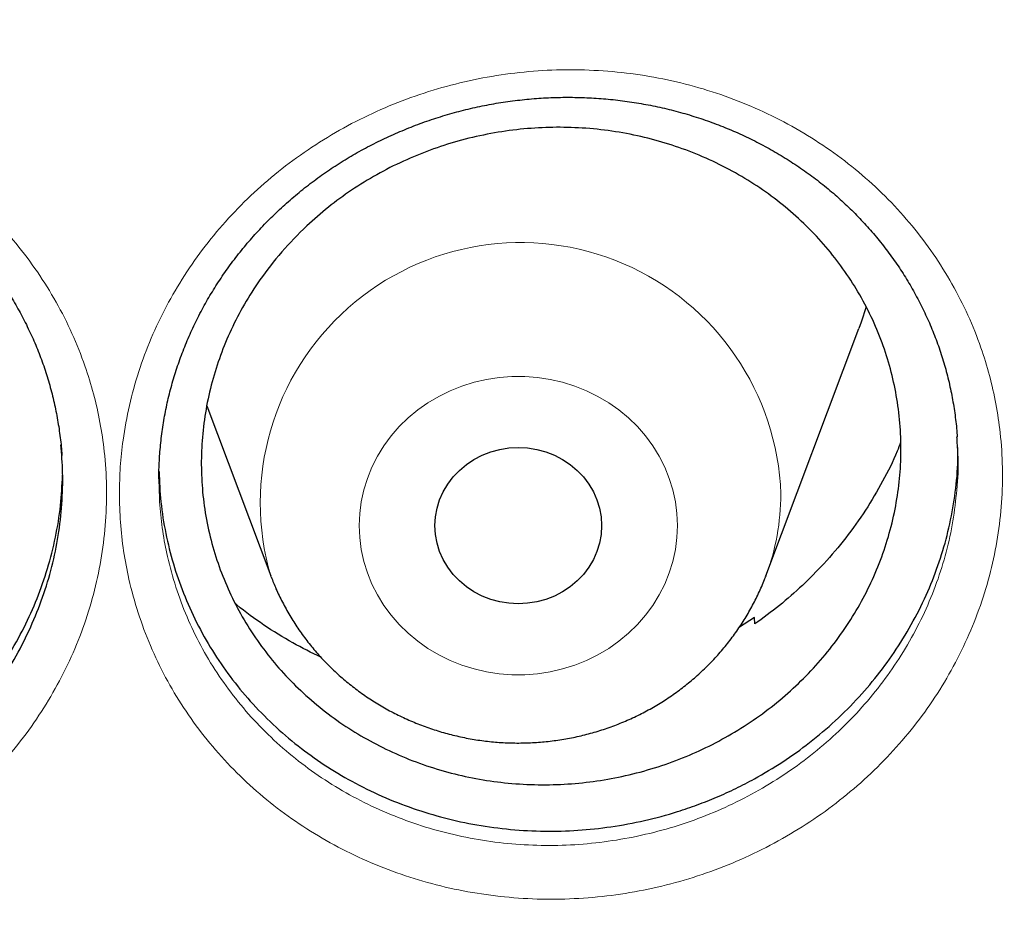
# Model space of a CAD drawing. Header units: millimetres. Extents: x 8 to 949, y 12 to 889.
# Tile 463 of 556: x 643.21 to 647.93, y 846.02 to 850.33. Entities that reach past the tile are written whole.
import ezdxf

# ---------------------------------------------------------------- set-up
doc = ezdxf.new("R2010")
doc.units = ezdxf.units.MM

msp = doc.modelspace()

# ---------------------------------------------------------------- linework, layer by layer
at = {"color": 7, "linetype": 'Continuous', "lineweight": 30}
for p, q in [((646.7889, 847.6611), (647.2359, 848.8493)), ((644.1057, 848.4772), (644.4127, 847.6611)), ((643.4135, 848.1636), (643.413, 848.1898)), ((644.4145, 847.6564), (644.4127, 847.6611)), ((646.7889, 847.6611), (646.7881, 847.6589)), ((646.7347, 847.462), (646.6617, 847.4156)), ((646.7363, 847.4307), (646.7347, 847.462))]:
    msp.add_line(p, q, dxfattribs=at)
at = {"color": 7, "linetype": 'Continuous', "lineweight": 30, "flags": 128}
for points in [[(647.2709, 848.9531), (647.247, 848.8799), (647.2359, 848.8493)], [(646.0008, 847.9026), (645.9983, 847.8606), (645.9908, 847.8191), (645.9784, 847.7786), (645.9612, 847.7398), (645.9395, 847.7029), (645.9135, 847.6686), (645.8837, 847.6372), (645.8502, 847.6092), (645.8136, 847.5848), (645.7744, 847.5645), (645.7329, 847.5484), (645.6898, 847.5367), (645.6456, 847.5297), (645.6008, 847.5273), (645.556, 847.5297), (645.5118, 847.5367), (645.4687, 847.5484), (645.4273, 847.5645), (645.388, 847.5848), (645.3514, 847.6092), (645.318, 847.6372), (645.2881, 847.6686), (645.2621, 847.7029), (645.2404, 847.7398), (645.2233, 847.7786), (645.2108, 847.8191), (645.2033, 847.8606), (645.2008, 847.9026), (645.2033, 847.9446), (645.2108, 847.9861), (645.2233, 848.0265), (645.2404, 848.0654), (645.2621, 848.1022), (645.2881, 848.1366), (645.318, 848.1679), (645.3514, 848.196), (645.388, 848.2203), (645.4273, 848.2407), (645.4687, 848.2568), (645.5118, 848.2685), (645.556, 848.2755), (645.6008, 848.2779), (645.6456, 848.2755), (645.6898, 848.2685), (645.7329, 848.2568), (645.7744, 848.2407), (645.8136, 848.2203), (645.8502, 848.196), (645.8837, 848.1679), (645.9135, 848.1366), (645.9395, 848.1022), (645.9612, 848.0654), (645.9784, 848.0265), (645.9908, 847.9861), (645.9983, 847.9446), (646.0008, 847.9026)]]:
    msp.add_lwpolyline(points, dxfattribs=at)
at = {"color": 252, "linetype": 'Continuous', "lineweight": 0, "flags": 128}
msp.add_lwpolyline([(646.3645, 847.9026), (646.362, 847.8449), (646.3546, 847.7877), (646.3423, 847.7311), (646.3252, 847.6757), (646.3033, 847.6218), (646.277, 847.5696), (646.2462, 847.5197), (646.2113, 847.4722), (646.1724, 847.4275), (646.1298, 847.3859), (646.0838, 847.3476), (646.0346, 847.313), (645.9826, 847.2821), (645.9282, 847.2553), (645.8716, 847.2327), (645.8133, 847.2144), (645.7536, 847.2006), (645.6929, 847.1914), (645.6316, 847.1867), (645.5701, 847.1867), (645.5088, 847.1914), (645.4481, 847.2006), (645.3883, 847.2144), (645.33, 847.2327), (645.2734, 847.2553), (645.219, 847.2821), (645.167, 847.313), (645.1178, 847.3476), (645.0718, 847.3859), (645.0292, 847.4275), (644.9903, 847.4722), (644.9554, 847.5197), (644.9246, 847.5696), (644.8983, 847.6218), (644.8765, 847.6757), (644.8594, 847.7311), (644.8471, 847.7877), (644.8396, 847.8449), (644.8372, 847.9026), (644.8396, 847.9602), (644.8471, 848.0175), (644.8594, 848.074), (644.8765, 848.1295), (644.8983, 848.1834), (644.9246, 848.2355), (644.9554, 848.2855), (644.9903, 848.333), (645.0292, 848.3777), (645.0718, 848.4193), (645.1178, 848.4576), (645.167, 848.4922), (645.219, 848.523), (645.2734, 848.5499), (645.33, 848.5725), (645.3883, 848.5907), (645.4481, 848.6046), (645.5088, 848.6138), (645.5701, 848.6185), (645.6316, 848.6185), (645.6929, 848.6138), (645.7536, 848.6046), (645.8133, 848.5907), (645.8716, 848.5725), (645.9282, 848.5499), (645.9826, 848.523), (646.0346, 848.4922), (646.0838, 848.4576), (646.1298, 848.4193), (646.1724, 848.3777), (646.2113, 848.333), (646.2462, 848.2855), (646.277, 848.2355), (646.3033, 848.1834), (646.3252, 848.1295), (646.3423, 848.074), (646.3546, 848.0175), (646.362, 847.9602), (646.3645, 847.9026)], dxfattribs=at)
at = {"color": 252, "linetype": 'Continuous', "lineweight": 0}
for centre, radius, start, end in [((645.612, 848.0116), 1.2495, 1.9682, 196.2926), ((645.7434, 848.0553), 1.1173, 339.3423, 359.9624)]:
    msp.add_arc(centre, radius, start, end, dxfattribs=at)
for points, knots in [([(628.0008, 880.2977), (627.5042, 880.2918), (626.5111, 880.2799), (625.0242, 880.1843), (623.5431, 880.0318), (622.0707, 879.8172), (620.6184, 879.544), (619.1888, 879.2136), (617.7842, 878.828), (616.3987, 878.3858), (615.0266, 877.8848), (613.6709, 877.3249), (612.3348, 876.706), (611.0291, 876.0325), (609.7561, 875.3058), (608.5258, 874.5319), (607.3398, 873.7134), (606.1995, 872.8528), (605.0998, 871.9468), (604.0365, 870.9914), (603.0124, 869.9874), (602.0305, 868.9358), (601.0988, 867.8448), (600.2192, 866.7164), (599.3982, 865.5597), (598.6363, 864.3776), (597.9338, 863.1732), (597.2873, 861.9413), (596.6947, 860.6768), (596.1581, 859.3816), (595.6798, 858.0575), (595.2641, 856.715), (594.9117, 855.3567), (594.625, 853.9933), (594.4032, 852.6277), (594.2455, 851.2627), (594.1508, 849.8925), (594.119, 848.5115), (594.1515, 847.1222), (594.2498, 845.7272), (594.4133, 844.3376), (594.6418, 842.9562), (594.933, 841.5936), (595.2851, 840.2524), (595.6962, 838.9346), (596.1675, 837.6347), (596.7015, 836.3474), (597.2982, 835.0755), (597.958, 833.822), (598.6759, 832.597), (599.4504, 831.4027), (600.2753, 830.2484), (601.1477, 829.1357), (602.065, 828.0658), (603.0306, 827.0341), (604.049, 826.0365), (605.1191, 825.0757), (606.24, 824.1545), (607.4029, 823.2804), (608.6056, 822.4551), (609.8385, 821.6849), (611.0984, 820.9701), (612.3822, 820.311), (613.6952, 819.7045), (615.043, 819.1484), (616.4236, 818.645), (617.8348, 818.1963), (619.2658, 817.8063), (620.7136, 817.4757), (622.1668, 817.2067), (623.6223, 816.9986), (625.0773, 816.8507), (626.5377, 816.7618), (628.0097, 816.7319), (629.4905, 816.7625), (630.9774, 816.8546), (632.4585, 817.008), (633.9309, 817.2224), (635.3833, 817.4957), (636.8129, 817.826), (638.2174, 818.2117), (639.6029, 818.6539), (640.975, 819.1548), (642.3307, 819.7147), (643.6668, 820.3337), (644.9726, 821.0072), (646.2455, 821.7339), (647.4758, 822.5078), (648.6618, 823.3263), (649.8022, 824.1869), (650.9018, 825.0928), (651.9652, 826.0483), (652.9893, 827.0523), (653.9712, 828.1038), (654.9028, 829.1949), (655.7825, 830.3233), (656.6035, 831.48), (657.3653, 832.662), (658.0678, 833.8665), (658.7143, 835.0983), (659.307, 836.3628), (659.8436, 837.6581), (660.3218, 838.9821), (660.7375, 840.3246), (661.0899, 841.683), (661.3766, 843.0464), (661.5984, 844.412), (661.7561, 845.777), (661.8509, 847.1471), (661.8827, 848.5281), (661.8501, 849.9175), (661.7519, 851.3124), (661.5883, 852.702), (661.3599, 854.0835), (661.0686, 855.446), (660.7165, 856.7873), (660.3054, 858.105), (659.8341, 859.4049), (659.3002, 860.6922), (658.7034, 861.9641), (658.0436, 863.2176), (657.3258, 864.4427), (656.5512, 865.637), (655.7263, 866.7912), (654.8539, 867.904), (653.9367, 868.9738), (652.971, 870.0055), (651.9526, 871.0032), (650.8825, 871.964), (649.7616, 872.8852), (648.5987, 873.7593), (647.396, 874.5845), (646.1631, 875.3548), (644.9032, 876.0696), (643.6194, 876.7287), (642.3064, 877.3352), (640.9586, 877.8912), (639.578, 878.3947), (638.1668, 878.8433), (636.7358, 879.2334), (635.288, 879.564), (633.8348, 879.8329), (632.3793, 880.0412), (630.9243, 880.1883), (629.4639, 880.2805), (628.4885, 880.292), (628.0008, 880.2977)], [0, 0, 0, 0, 0.007, 0.014, 0.021, 0.028, 0.035, 0.041875, 0.04875, 0.055625, 0.0625, 0.0695, 0.0765, 0.0835, 0.0905, 0.0975, 0.104375, 0.11125, 0.118125, 0.125, 0.132, 0.139, 0.146, 0.153, 0.16, 0.166875, 0.17375, 0.180625, 0.1875, 0.1945, 0.2015, 0.2085, 0.2155, 0.2225, 0.229375, 0.23625, 0.243125, 0.25, 0.257, 0.264, 0.271, 0.278, 0.285, 0.291875, 0.29875, 0.305625, 0.3125, 0.3195, 0.3265, 0.3335, 0.3405, 0.3475, 0.354375, 0.36125, 0.368125, 0.375, 0.382, 0.389, 0.396, 0.403, 0.41, 0.416875, 0.42375, 0.430625, 0.4375, 0.4445, 0.4515, 0.4585, 0.4655, 0.4725, 0.479375, 0.48625, 0.493125, 0.5, 0.507, 0.514, 0.521, 0.528, 0.535, 0.541875, 0.54875, 0.555625, 0.5625, 0.5695, 0.5765, 0.5835, 0.5905, 0.5975, 0.604375, 0.61125, 0.618125, 0.625, 0.632, 0.639, 0.646, 0.653, 0.66, 0.666875, 0.67375, 0.680625, 0.6875, 0.6945, 0.7015, 0.7085, 0.7155, 0.7225, 0.729375, 0.73625, 0.743125, 0.75, 0.757, 0.764, 0.771, 0.778, 0.785, 0.791875, 0.79875, 0.805625, 0.8125, 0.8195, 0.8265, 0.8335, 0.8405, 0.8475, 0.854375, 0.86125, 0.868125, 0.875, 0.882, 0.889, 0.896, 0.903, 0.91, 0.916875, 0.92375, 0.930625, 0.9375, 0.9445, 0.9515, 0.9585, 0.9655, 0.9725, 0.979375, 0.98625, 0.993125, 1, 1, 1, 1]), ([(643.6863, 848.0566), (643.6871, 848.0995), (643.6889, 848.1852), (643.7039, 848.3264), (643.7319, 848.4795), (643.7772, 848.6427), (643.8366, 848.8022), (643.9098, 848.9566), (643.9968, 849.1047), (644.0966, 849.2458), (644.2084, 849.379), (644.3313, 849.5031), (644.465, 849.6172), (644.6085, 849.7206), (644.7604, 849.8128), (644.9194, 849.8926), (645.0847, 849.9593), (645.2552, 850.0131), (645.4294, 850.0534), (645.6064, 850.08), (645.7849, 850.0921), (645.9639, 850.0902), (646.1418, 850.0743), (646.3173, 850.0445), (646.4892, 850.0005), (646.6566, 849.9428), (646.8179, 849.872), (646.9717, 849.7888), (647.1168, 849.6935), (647.2525, 849.5869), (647.3781, 849.4699), (647.4925, 849.3433), (647.5947, 849.2077), (647.6843, 849.064), (647.7608, 848.9135), (647.8199, 848.766), (647.8636, 848.6233), (647.8945, 848.4868), (647.9165, 848.3395), (647.9266, 848.1815), (647.9223, 848.0136), (647.9033, 847.8464), (647.8695, 847.681), (647.8206, 847.5186), (647.7574, 847.36), (647.6804, 847.2067), (647.5904, 847.0597), (647.4874, 846.9203), (647.3722, 846.7891), (647.2459, 846.6671), (647.1098, 846.5555), (646.9644, 846.4551), (646.8107, 846.3663), (646.6499, 846.2896), (646.4833, 846.2257), (646.3118, 846.1755), (646.1364, 846.1388), (645.9587, 846.1159), (645.78, 846.107), (645.6015, 846.1125), (645.4241, 846.1322), (645.2494, 846.1657), (645.0788, 846.2128), (644.9135, 846.2737), (644.7544, 846.3477), (644.6026, 846.4339), (644.4595, 846.5318), (644.3263, 846.6411), (644.2033, 846.761), (644.0917, 846.8902), (643.9922, 847.0278), (643.9059, 847.1733), (643.8332, 847.3255), (643.7742, 847.4832), (643.7322, 847.6356), (643.705, 847.781), (643.6891, 847.9183), (643.6872, 848.0106), (643.6863, 848.0566)], [0, 0, 0, 0, 0.0102784, 0.0205569, 0.0339292, 0.0473494, 0.0607697, 0.0741422, 0.087511, 0.1009275, 0.1143443, 0.1277136, 0.1411157, 0.1545658, 0.1680159, 0.181418, 0.1947958, 0.2082211, 0.2216457, 0.2350227, 0.2484357, 0.2618965, 0.2753573, 0.2887704, 0.3022183, 0.3157148, 0.3292115, 0.3426597, 0.3560493, 0.3694866, 0.3829238, 0.3963131, 0.4097127, 0.4231601, 0.4366075, 0.450007, 0.4611992, 0.4724054, 0.4835978, 0.4969691, 0.5103881, 0.5238075, 0.5371793, 0.5505733, 0.5640153, 0.5774583, 0.5908537, 0.6042611, 0.6177168, 0.6311736, 0.6445824, 0.6579645, 0.6713944, 0.6848244, 0.6982066, 0.7116017, 0.7250445, 0.7384877, 0.7518832, 0.7652973, 0.7787594, 0.7922215, 0.8056358, 0.8190448, 0.8325019, 0.845959, 0.8593683, 0.8727766, 0.8862329, 0.8996896, 0.9130984, 0.9265043, 0.9399584, 0.9534134, 0.9668207, 0.9778759, 0.9889447, 1, 1, 1, 1]), ([(639.382, 847.9894), (639.3828, 848.0322), (639.3846, 848.1177), (639.3997, 848.2587), (639.4277, 848.4115), (639.473, 848.5745), (639.5323, 848.7338), (639.6055, 848.8879), (639.6926, 849.036), (639.7928, 849.1771), (639.905, 849.3101), (640.0283, 849.4338), (640.1622, 849.5471), (640.3056, 849.6498), (640.4573, 849.741), (640.6164, 849.8201), (640.782, 849.8861), (640.953, 849.9391), (641.1278, 849.9786), (641.3052, 850.0043), (641.4842, 850.0155), (641.6636, 850.0125), (641.8418, 849.9955), (642.0175, 849.9647), (642.1895, 849.9197), (642.3567, 849.8611), (642.5179, 849.7895), (642.6716, 849.7056), (642.8167, 849.6095), (642.9524, 849.5022), (643.0781, 849.3846), (643.1925, 849.2574), (643.2947, 849.1212), (643.3844, 848.977), (643.4609, 848.8261), (643.52, 848.6782), (643.5638, 848.5351), (643.5947, 848.3981), (643.6167, 848.2504), (643.6268, 848.0922), (643.6224, 847.9244), (643.6032, 847.7573), (643.5694, 847.5922), (643.5204, 847.4301), (643.4572, 847.272), (643.3803, 847.1192), (643.2902, 846.9728), (643.1872, 846.8338), (643.0719, 846.7031), (642.9456, 846.5816), (642.8094, 846.4706), (642.6638, 846.371), (642.51, 846.2829), (642.3492, 846.207), (642.1825, 846.1438), (642.0105, 846.0943), (641.8347, 846.0584), (641.6564, 846.0363), (641.4774, 846.0283), (641.2986, 846.0348), (641.1211, 846.0554), (640.9463, 846.0898), (640.7756, 846.1378), (640.6102, 846.1996), (640.451, 846.2744), (640.2992, 846.3614), (640.1559, 846.4601), (640.0225, 846.5701), (639.8994, 846.6907), (639.7876, 846.8206), (639.6881, 846.9588), (639.6019, 847.1046), (639.5292, 847.2571), (639.4703, 847.4149), (639.4282, 847.5675), (639.401, 847.7131), (639.3849, 847.8508), (639.3829, 847.9432), (639.382, 847.9894)], [0, 0, 0, 0, 0.010256, 0.020513, 0.033879, 0.047293, 0.060707, 0.074073, 0.087479, 0.100933, 0.114387, 0.127794, 0.141174, 0.154601, 0.168029, 0.181409, 0.19481, 0.208259, 0.221708, 0.235109, 0.248537, 0.262013, 0.27549, 0.288919, 0.302344, 0.315817, 0.32929, 0.342715, 0.356097, 0.369528, 0.382958, 0.396341, 0.409736, 0.42318, 0.436624, 0.45002, 0.461234, 0.472462, 0.483676, 0.497041, 0.510453, 0.523866, 0.537231, 0.550607, 0.564032, 0.577457, 0.590834, 0.604243, 0.6177, 0.631158, 0.644567, 0.657942, 0.671364, 0.684785, 0.698159, 0.711579, 0.725047, 0.738515, 0.751935, 0.765341, 0.778796, 0.79225, 0.805656, 0.819062, 0.832515, 0.845969, 0.859375, 0.872787, 0.886248, 0.899709, 0.913121, 0.926509, 0.939945, 0.953381, 0.96677, 0.977842, 0.988928, 1, 1, 1, 1]), ([(643.8758, 848.1256), (643.8767, 848.0839), (643.8784, 848.0005), (643.8928, 847.8763), (643.9173, 847.7448), (643.9554, 847.6069), (644.0087, 847.4643), (644.0746, 847.3266), (644.1527, 847.1951), (644.2428, 847.0707), (644.3438, 846.954), (644.455, 846.8458), (644.5757, 846.7471), (644.7051, 846.6588), (644.8425, 846.5811), (644.9864, 846.5145), (645.136, 846.4597), (645.2904, 846.4174), (645.4485, 846.3874), (645.609, 846.3699), (645.7705, 846.3653), (645.9322, 846.3737), (646.093, 846.3948), (646.2517, 846.4283), (646.4069, 846.4741), (646.5577, 846.5322), (646.7031, 846.6019), (646.8422, 846.6825), (646.9738, 846.7736), (647.097, 846.875), (647.2112, 846.9855), (647.3155, 847.1045), (647.4088, 847.2309), (647.4902, 847.3641), (647.5599, 847.503), (647.6172, 847.6466), (647.6613, 847.7938), (647.6924, 847.9426), (647.702, 848.0426), (647.7067, 848.0922)], [0, 0, 0, 0, 0.0225755, 0.0451786, 0.0677537, 0.0951628, 0.1226696, 0.1501742, 0.1775803, 0.2049759, 0.2324694, 0.2599621, 0.2873568, 0.31476, 0.3422611, 0.3697619, 0.3971648, 0.4245774, 0.452088, 0.4795984, 0.5070108, 0.5343863, 0.5618591, 0.5893312, 0.6167057, 0.644051, 0.6714937, 0.6989362, 0.7262812, 0.75368, 0.7811766, 0.8086707, 0.8360661, 0.8634437, 0.8909185, 0.918391, 0.9457653, 0.9730923, 1, 1, 1, 1])]:
    msp.add_open_spline(points, degree=3, knots=knots, dxfattribs=at)
at = {"color": 7, "linetype": 'Continuous', "lineweight": 30}
for points, knots in [([(593.1495, 851.204), (593.1478, 851.1811), (593.1443, 851.1328), (593.1392, 851.0565), (593.1335, 850.9687), (593.1272, 850.8686), (593.1203, 850.7562), (593.1133, 850.635), (593.1062, 850.5043), (593.0993, 850.3651), (593.0927, 850.2174), (593.0856, 850.0397), (593.0785, 849.8295), (593.0721, 849.5844), (593.0675, 849.3231), (593.065, 849.0455), (593.0651, 848.7519), (593.0683, 848.4421), (593.0751, 848.1161), (593.0845, 847.8191), (593.0953, 847.5548), (593.106, 847.3317), (593.1181, 847.1144), (593.1309, 846.909), (593.1444, 846.7128), (593.1583, 846.5266), (593.1726, 846.3508), (593.1866, 846.1894), (593.2, 846.0424), (593.2128, 845.9099), (593.2244, 845.7936), (593.2349, 845.6929), (593.244, 845.6075), (593.252, 845.5348), (593.2587, 845.4748), (593.2637, 845.4305), (593.2672, 845.3994), (593.27, 845.3756), (593.2731, 845.3491), (593.2771, 845.315), (593.282, 845.2729), (593.2879, 845.2237), (593.2957, 845.1596), (593.3057, 845.0787), (593.3184, 844.9791), (593.333, 844.8674), (593.3502, 844.7386), (593.3706, 844.5923), (593.3937, 844.4316), (593.4186, 844.2654), (593.4444, 844.0986), (593.4711, 843.9323), (593.4986, 843.7666), (593.527, 843.6015), (593.5768, 843.3201), (593.6514, 842.9244), (593.7522, 842.4342), (593.8568, 841.9634), (593.965, 841.5077), (594.0823, 841.0451), (594.1901, 840.6457), (594.2849, 840.3108), (594.3635, 840.042), (594.4453, 839.7713), (594.5183, 839.5375), (594.5794, 839.3465), (594.6257, 839.2043), (594.6673, 839.0784), (594.7041, 838.9687), (594.7357, 838.8753), (594.7621, 838.798), (594.7833, 838.7365), (594.802, 838.6826), (594.822, 838.6252), (594.8468, 838.5544), (594.8776, 838.4674), (594.9143, 838.3647), (594.9572, 838.246), (595.0051, 838.1154), (595.0577, 837.9738), (595.115, 837.822), (595.1783, 837.6568), (595.248, 837.4783), (595.3318, 837.2675), (595.4278, 837.0312), (595.534, 836.7767), (595.6508, 836.5031), (595.7781, 836.2129), (595.9157, 835.9083), (596.0508, 835.6175), (596.1837, 835.3385), (596.314, 835.0715), (596.4414, 834.8165), (596.5646, 834.5753), (596.6831, 834.3478), (596.7968, 834.1337), (596.9052, 833.933), (597.0937, 833.5899), (597.3713, 833.1016), (597.6485, 832.639), (597.829, 832.3468), (597.9062, 832.223), (597.9841, 832.0993), (598.0626, 831.9759), (598.1418, 831.8526), (598.2217, 831.7295), (598.301, 831.6086), (598.3719, 831.5013), (598.432, 831.4113), (598.4797, 831.3402), (598.5201, 831.2803), (598.5532, 831.2315), (598.5788, 831.1938), (598.6003, 831.1623), (598.6221, 831.1303), (598.6487, 831.0914), (598.6843, 831.0397), (598.7297, 830.974), (598.7859, 830.893), (598.8512, 830.7996), (598.9257, 830.6939), (599.0096, 830.5759), (599.098, 830.4527), (599.1901, 830.3257), (599.2852, 830.1958), (599.3878, 830.0572), (599.4979, 829.9101), (599.6157, 829.7545), (599.741, 829.5911), (599.9074, 829.377), (600.1117, 829.119), (600.3514, 828.8234), (600.5977, 828.5265), (600.8504, 828.2292), (601.1087, 827.9324), (601.3612, 827.649), (601.6075, 827.3786), (601.8472, 827.1211), (602.0759, 826.8805), (602.2932, 826.6562), (602.4993, 826.4473), (602.6983, 826.2489), (602.89, 826.0609), (603.0909, 825.867), (603.3016, 825.6671), (603.5263, 825.4577), (603.7524, 825.2509), (603.9838, 825.0429), (604.2207, 824.8341), (604.4631, 824.6243), (604.7041, 824.4198), (604.9434, 824.2205), (605.1805, 824.0264), (605.4225, 823.832), (605.6694, 823.6374), (605.9206, 823.443), (606.1427, 823.2744), (606.3289, 823.1352), (606.4731, 823.0287), (606.6023, 822.9341), (606.7166, 822.8513), (606.8067, 822.7865), (606.8753, 822.7374), (606.9251, 822.702), (606.9661, 822.6728), (606.998, 822.6502), (607.0255, 822.6308), (607.0597, 822.6067), (607.1077, 822.573), (607.1719, 822.528), (607.2496, 822.4739), (607.3408, 822.4108), (607.4457, 822.3388), (607.5643, 822.2579), (607.6969, 822.1685), (607.91, 822.0261), (608.2023, 821.8344), (608.5724, 821.5983), (608.9502, 821.3638), (609.3355, 821.1313), (609.7283, 820.9011), (610.1286, 820.6733), (610.5365, 820.4482), (610.9883, 820.2065), (611.4859, 819.9499), (612.0313, 819.6802), (612.5873, 819.417), (613.1497, 819.1625), (613.752, 818.9024), (614.3916, 818.6404), (615.0681, 818.3792), (615.7421, 818.1345), (616.4128, 817.9058), (617.0798, 817.6927), (617.7304, 817.4985), (618.364, 817.3219), (618.9805, 817.1615), (619.5939, 817.0132), (620.2063, 816.876), (620.8761, 816.7379), (621.6048, 816.6022), (622.3928, 816.4728), (623.1837, 816.3604), (623.9771, 816.2649), (624.7679, 816.187), (625.5556, 816.1263), (626.3398, 816.0825), (627.1248, 816.0554), (627.9151, 816.045), (628.7102, 816.0517), (629.5096, 816.0758), (630.3082, 816.1173), (631.1057, 816.1759), (631.8967, 816.2512), (632.6812, 816.3428), (633.4594, 816.4504), (634.2368, 816.5746), (635.0185, 816.7165), (635.8041, 816.8767), (636.5931, 817.0556), (637.3805, 817.2524), (638.1657, 817.4672), (638.892, 817.6833), (639.5604, 817.8968), (640.1739, 818.1049), (640.7903, 818.3263), (641.4115, 818.5625), (642.0179, 818.8061), (642.6091, 819.0562), (643.1847, 819.3115), (643.7629, 819.5805), (644.3434, 819.8632), (644.9258, 820.16), (645.5097, 820.4713), (645.9836, 820.7353), (646.3463, 820.944), (646.5946, 821.0895), (646.8327, 821.2317), (647.0596, 821.3695), (647.2753, 821.5027), (647.4799, 821.631), (647.6796, 821.7581), (647.8736, 821.8834), (648.0614, 822.0064), (648.2365, 822.1227), (648.3989, 822.2319), (648.5332, 822.3232), (648.6418, 822.3978), (648.7273, 822.4568), (648.8073, 822.5124), (648.8794, 822.5628), (648.9415, 822.6064), (648.9916, 822.6418), (649.0335, 822.6714), (649.0748, 822.7007), (649.1227, 822.7348), (649.1801, 822.7759), (649.2457, 822.823), (649.3181, 822.8753), (649.4126, 822.9438), (649.5317, 823.031), (649.678, 823.1391), (649.8382, 823.2589), (650.0121, 823.3906), (650.1996, 823.5345), (650.4003, 823.6909), (650.6141, 823.86), (650.8404, 824.0422), (651.0792, 824.2377), (651.3299, 824.447), (651.5886, 824.6673), (651.8487, 824.8934), (652.104, 825.1198), (652.3815, 825.371), (652.6789, 825.6466), (652.9937, 825.946), (653.295, 826.24), (653.5906, 826.5357), (653.8799, 826.8323), (654.1624, 827.1293), (654.4308, 827.4184), (654.6855, 827.6991), (654.9269, 827.9712), (655.1701, 828.2512), (655.4202, 828.5458), (655.6823, 828.8623), (655.9472, 829.1904), (656.2259, 829.5448), (656.5178, 829.927), (656.745, 830.234), (656.8984, 830.4456), (656.976, 830.5535), (657.0491, 830.656), (657.1155, 830.75), (657.175, 830.8347), (657.2278, 830.9103), (657.2738, 830.9766), (657.3131, 831.0336), (657.3459, 831.0812), (657.3721, 831.1195), (657.3937, 831.151), (657.4159, 831.1836), (657.4431, 831.2236), (657.4775, 831.2743), (657.5177, 831.3339), (657.5702, 831.4121), (657.6364, 831.5114), (657.7176, 831.6344), (657.8085, 831.7734), (657.9087, 831.9284), (658.018, 832.0998), (658.1335, 832.2836), (658.2548, 832.4794), (658.381, 832.6866), (658.5124, 832.9061), (658.6449, 833.1315), (658.8074, 833.4132), (658.9942, 833.7455), (659.2013, 834.1258), (659.3953, 834.4936), (659.5767, 834.8484), (659.7461, 835.1899), (659.9039, 835.5179), (660.0509, 835.832), (660.1889, 836.1357), (660.3221, 836.4368), (660.4679, 836.7762), (660.6276, 837.1609), (660.7998, 837.5935), (660.9268, 837.9271), (661.0101, 838.1524), (661.0493, 838.2597), (661.0843, 838.3565), (661.1148, 838.4416), (661.1408, 838.5149), (661.1634, 838.5789), (661.182, 838.6321), (661.1969, 838.6747), (661.2095, 838.7111), (661.2242, 838.7536), (661.2434, 838.8095), (661.2672, 838.8791), (661.2943, 838.959), (661.3244, 839.049), (661.3577, 839.149), (661.3966, 839.2676), (661.4414, 839.4063), (661.4924, 839.5667), (661.547, 839.7417), (661.6049, 839.9317), (661.6655, 840.1351), (661.7276, 840.3491), (661.7897, 840.5688), (661.8505, 840.7903), (661.9493, 841.1605), (662.0795, 841.679), (662.2316, 842.3461), (662.3443, 842.8947), (662.4255, 843.3245), (662.4806, 843.6334), (662.5311, 843.9341), (662.5767, 844.2217), (662.6127, 844.4632), (662.6408, 844.6616), (662.6624, 844.82), (662.6824, 844.972), (662.6977, 845.0935), (662.7088, 845.183), (662.7155, 845.239), (662.7209, 845.2842), (662.725, 845.3185), (662.7279, 845.3432), (662.7309, 845.3689), (662.7349, 845.404), (662.7408, 845.4558), (662.7483, 845.5225), (662.7573, 845.6042), (662.7676, 845.7008), (662.7791, 845.8124), (662.7965, 845.9877), (662.8186, 846.2262), (662.8437, 846.5276), (662.8667, 846.8426), (662.8872, 847.1711), (662.9049, 847.5133), (662.9198, 847.884), (662.9309, 848.2845), (662.9368, 848.7159), (662.9366, 849.0809), (662.9333, 849.3709), (662.9296, 849.5768), (662.9247, 849.7725), (662.919, 849.9573), (662.9122, 850.1455), (662.9041, 850.3347), (662.8949, 850.5229), (662.8856, 850.6933), (662.8765, 850.8459), (662.8678, 850.9809), (662.8599, 851.0981), (662.8545, 851.1707), (662.8521, 851.204)], [0, 0, 0, 0, 0.0006002, 0.0012692, 0.0020128, 0.0029471, 0.0039857, 0.0051204, 0.0063345, 0.0076279, 0.0090004, 0.0104521, 0.0125774, 0.0148526, 0.0172774, 0.019852, 0.0225763, 0.0254503, 0.028474, 0.0316474, 0.0337187, 0.0358343, 0.0378624, 0.0397716, 0.041562, 0.0433311, 0.0449665, 0.0464683, 0.0478364, 0.0490709, 0.0501717, 0.0510871, 0.0518838, 0.0525616, 0.0531206, 0.0535608, 0.0538025, 0.05399, 0.0542257, 0.0545453, 0.0549432, 0.0554026, 0.0559226, 0.0567366, 0.0576652, 0.0587083, 0.0598661, 0.0612713, 0.0628076, 0.0643726, 0.0659334, 0.06749, 0.0690425, 0.0705908, 0.072135, 0.0769608, 0.0817456, 0.085991, 0.0903009, 0.0946998, 0.0991878, 0.1017399, 0.10432, 0.1069279, 0.1095552, 0.1110888, 0.1124659, 0.1136867, 0.1147511, 0.115659, 0.1164105, 0.1170057, 0.1174557, 0.1179854, 0.1186824, 0.1195285, 0.1205322, 0.1216936, 0.1230126, 0.1243708, 0.1258634, 0.1274905, 0.129252, 0.131148, 0.1337463, 0.1362828, 0.138749, 0.1419418, 0.1450086, 0.1479493, 0.1507639, 0.153506, 0.1561169, 0.1585965, 0.1609449, 0.163162, 0.165248, 0.167204, 0.1739014, 0.1806415, 0.1819705, 0.1833011, 0.1846334, 0.1859673, 0.1873028, 0.18864, 0.1899788, 0.191253, 0.1921547, 0.1929346, 0.1935927, 0.194129, 0.1945435, 0.1948386, 0.1951701, 0.1955992, 0.1961266, 0.1968834, 0.1977802, 0.1988171, 0.1999941, 0.2013111, 0.2027682, 0.2041286, 0.2055919, 0.2071581, 0.2088271, 0.210599, 0.2124738, 0.2144343, 0.2179813, 0.2214295, 0.2247789, 0.228465, 0.2320236, 0.2354546, 0.238758, 0.2419339, 0.2449822, 0.2477396, 0.2503836, 0.2529143, 0.2553317, 0.2576358, 0.260453, 0.2631667, 0.2659194, 0.2687131, 0.2715477, 0.2744232, 0.2773397, 0.2800492, 0.282793, 0.2855713, 0.2883841, 0.2912312, 0.29409, 0.2958607, 0.2974611, 0.2988911, 0.3001508, 0.3012402, 0.3018613, 0.3024093, 0.3028744, 0.303208, 0.303456, 0.3037747, 0.3043282, 0.305027, 0.3058709, 0.30686, 0.3079943, 0.3092737, 0.3106983, 0.3122681, 0.3161242, 0.3200332, 0.3239867, 0.3279846, 0.3320268, 0.3361135, 0.3402445, 0.34442, 0.3497321, 0.3551143, 0.3605666, 0.3660438, 0.3714685, 0.377935, 0.3843236, 0.3906338, 0.3968658, 0.4030197, 0.4090954, 0.4147526, 0.4203403, 0.4258591, 0.4313502, 0.4368411, 0.4438295, 0.4508178, 0.4578059, 0.4647939, 0.4717817, 0.4786447, 0.4855076, 0.4923705, 0.4992336, 0.5062215, 0.5132092, 0.5201969, 0.5271846, 0.5341724, 0.5410356, 0.5479014, 0.5547886, 0.5617012, 0.5687655, 0.5758562, 0.582973, 0.5901162, 0.5972856, 0.6029372, 0.6086155, 0.6143768, 0.6202297, 0.626174, 0.6316572, 0.6372159, 0.6428503, 0.6485603, 0.654346, 0.6602074, 0.6661445, 0.6687788, 0.6713477, 0.6738114, 0.67617, 0.6784235, 0.6805718, 0.6826149, 0.6847409, 0.6867397, 0.6886111, 0.6903554, 0.6919723, 0.692952, 0.6938783, 0.6947512, 0.6955563, 0.6962348, 0.6967805, 0.6971966, 0.6976092, 0.6981338, 0.6987706, 0.6994986, 0.7002961, 0.701163, 0.7026244, 0.7042486, 0.7060355, 0.7079852, 0.7100976, 0.7123729, 0.7148108, 0.7174116, 0.7201752, 0.7231016, 0.7261903, 0.7293146, 0.7323771, 0.7353776, 0.7394022, 0.7433096, 0.7470999, 0.7507729, 0.7546078, 0.758306, 0.7618675, 0.7652924, 0.7685806, 0.7717322, 0.775356, 0.7790751, 0.7828975, 0.7868235, 0.7913434, 0.7959931, 0.7972324, 0.7984694, 0.7996199, 0.8006663, 0.8016087, 0.8024471, 0.8031814, 0.8038116, 0.8043378, 0.80476, 0.8050781, 0.8053807, 0.8058366, 0.8063989, 0.8070547, 0.8078005, 0.8089725, 0.8103147, 0.811827, 0.8135094, 0.815362, 0.8173847, 0.8194477, 0.821662, 0.8240275, 0.8264501, 0.8288238, 0.8329408, 0.8369017, 0.8407065, 0.8443552, 0.8478478, 0.8511843, 0.8543646, 0.8573888, 0.8603672, 0.863429, 0.8675652, 0.8718449, 0.8762683, 0.8774111, 0.8784742, 0.8794215, 0.880253, 0.8809687, 0.8815687, 0.8821271, 0.8825246, 0.8828148, 0.8831907, 0.8837666, 0.8844458, 0.8852221, 0.8860955, 0.887066, 0.8881336, 0.8895429, 0.891092, 0.892781, 0.8946098, 0.8965785, 0.8986477, 0.9007711, 0.9028889, 0.9050009, 0.9113659, 0.9176783, 0.923938, 0.9268708, 0.9297918, 0.9326291, 0.935319, 0.9378617, 0.9393998, 0.9408785, 0.9422978, 0.9436549, 0.9442793, 0.944802, 0.9452231, 0.9455425, 0.9457603, 0.9459166, 0.9462603, 0.9467431, 0.9473651, 0.9481263, 0.9490266, 0.9500661, 0.9512448, 0.9539234, 0.9567268, 0.9596548, 0.9627074, 0.9658846, 0.9691864, 0.9730323, 0.9770346, 0.9811932, 0.9831925, 0.9851078, 0.9869197, 0.9886283, 0.9902336, 0.9921313, 0.9938611, 0.9954232, 0.9968178, 0.9980451, 0.9991056, 1, 1, 1, 1]), ([(643.876, 848.1275), (643.8759, 848.1315), (643.8752, 848.164), (643.8782, 848.2251), (643.8853, 848.3109), (643.8971, 848.3966), (643.9132, 848.4817), (643.9336, 848.5658), (643.9582, 848.6487), (643.987, 848.7306), (644.0201, 848.8114), (644.0572, 848.8909), (644.0983, 848.9687), (644.1433, 849.0445), (644.1919, 849.1181), (644.2441, 849.1893), (644.2998, 849.2582), (644.3592, 849.3248), (644.422, 849.3892), (644.4882, 849.4508), (644.5572, 849.5095), (644.6288, 849.5649), (644.7027, 849.6167), (644.7789, 849.6651), (644.8574, 849.71), (644.9385, 849.7516), (645.0219, 849.7899), (645.1073, 849.8246), (645.1943, 849.8555), (645.2825, 849.8825), (645.3714, 849.9054), (645.4609, 849.9242), (645.551, 849.9389), (645.642, 849.9497), (645.7336, 849.9564), (645.8257, 849.9591), (645.9178, 849.9577), (646.0097, 849.9521), (646.1009, 849.9426), (646.1911, 849.9289), (646.2803, 849.9113), (646.3682, 849.8897), (646.4549, 849.8642), (646.5401, 849.8347), (646.6237, 849.8014), (646.7055, 849.7644), (646.7853, 849.7236), (646.8629, 849.6792), (646.938, 849.6314), (647.0103, 849.5804), (647.0797, 849.5263), (647.1462, 849.469), (647.2096, 849.4087), (647.2698, 849.3456), (647.3268, 849.2796), (647.3803, 849.2111), (647.4301, 849.1402), (647.4761, 849.0671), (647.5182, 848.992), (647.5565, 848.9149), (647.5908, 848.836), (647.621, 848.7554), (647.6469, 848.6736), (647.6686, 848.5906), (647.686, 848.5068), (647.6985, 848.4222), (647.7055, 848.3625), (647.707, 848.3308), (647.7071, 848.3277)], [0, 0, 0, 0, 0.002175, 0.017793, 0.03345, 0.049153, 0.064888, 0.080508, 0.096027, 0.111606, 0.127226, 0.142863, 0.15849, 0.17408, 0.189608, 0.205089, 0.220537, 0.236088, 0.251705, 0.267349, 0.282971, 0.298526, 0.313975, 0.32934, 0.344709, 0.360193, 0.375764, 0.391384, 0.40701, 0.422589, 0.43808, 0.453466, 0.468835, 0.484268, 0.499779, 0.515342, 0.530933, 0.546525, 0.562086, 0.577595, 0.593061, 0.608536, 0.624017, 0.639511, 0.655022, 0.67056, 0.686132, 0.701743, 0.71731, 0.732838, 0.748363, 0.763895, 0.77944, 0.795005, 0.810599, 0.826229, 0.841859, 0.857427, 0.873044, 0.888688, 0.904351, 0.920028, 0.93571, 0.95139, 0.96704, 0.982652, 0.998283, 1, 1, 1, 1]), ([(639.5747, 848.0624), (639.5746, 848.0657), (639.574, 848.0975), (639.577, 848.1579), (639.584, 848.2436), (639.5959, 848.3292), (639.6119, 848.4142), (639.6324, 848.4982), (639.657, 848.5812), (639.6859, 848.663), (639.719, 848.7438), (639.7562, 848.8232), (639.7974, 848.9008), (639.8424, 848.9764), (639.891, 849.0498), (639.9432, 849.1206), (639.9989, 849.1892), (640.0583, 849.2555), (640.1212, 849.3195), (640.1874, 849.3808), (640.2565, 849.4392), (640.3282, 849.4942), (640.4023, 849.5458), (640.4786, 849.5937), (640.5572, 849.6382), (640.6382, 849.6794), (640.7217, 849.7173), (640.8071, 849.7515), (640.8942, 849.7819), (640.9824, 849.8084), (641.0714, 849.8308), (641.161, 849.8492), (641.2512, 849.8634), (641.3423, 849.8737), (641.4341, 849.8799), (641.5262, 849.8821), (641.6185, 849.8802), (641.7103, 849.8742), (641.8015, 849.8642), (641.8917, 849.85), (641.9809, 849.8319), (642.069, 849.8098), (642.1559, 849.7838), (642.2413, 849.7539), (642.325, 849.7202), (642.4069, 849.6827), (642.4869, 849.6414), (642.5645, 849.5967), (642.6396, 849.5485), (642.7119, 849.4972), (642.7814, 849.4427), (642.848, 849.3851), (642.9115, 849.3245), (642.9718, 849.261), (643.0288, 849.1947), (643.0824, 849.1259), (643.1323, 849.0547), (643.1784, 848.9814), (643.2206, 848.906), (643.259, 848.8287), (643.2933, 848.7496), (643.3235, 848.669), (643.3495, 848.587), (643.3712, 848.504), (643.3886, 848.4201), (643.4013, 848.3354), (643.4084, 848.2749), (643.4099, 848.2426), (643.4101, 848.2388)], [0, 0, 0, 0, 0.0017841, 0.0174091, 0.0330635, 0.0487557, 0.0644752, 0.0801012, 0.0956565, 0.1112687, 0.1269164, 0.1425765, 0.1582187, 0.1738179, 0.1893493, 0.2048256, 0.2202659, 0.2358127, 0.2514294, 0.2670779, 0.2827117, 0.2982832, 0.3137535, 0.3291384, 0.3445097, 0.3599859, 0.3755498, 0.3911624, 0.4067824, 0.4223555, 0.4378419, 0.4532282, 0.4686064, 0.4840561, 0.4995751, 0.5151398, 0.5307252, 0.5463012, 0.5618398, 0.5773244, 0.5927802, 0.6082756, 0.6237728, 0.6392784, 0.6547976, 0.6703371, 0.6859046, 0.7015051, 0.7170576, 0.7325702, 0.7480829, 0.7636047, 0.7791419, 0.7947023, 0.8102938, 0.8259241, 0.8415556, 0.8571274, 0.8727436, 0.8883816, 0.904035, 0.9196966, 0.9353584, 0.9510148, 0.9666511, 0.9822905, 0.997957, 1, 1, 1, 1]), ([(644.5854, 849.3411), (644.6195, 849.3716), (644.6876, 849.4326), (644.8005, 849.5146), (644.9207, 849.5887), (645.0472, 849.653), (645.1774, 849.7065), (645.3117, 849.7499), (645.4505, 849.7829), (645.5915, 849.8046), (645.7323, 849.8151), (645.8734, 849.8145), (646.015, 849.8026), (646.1547, 849.7795), (646.2903, 849.7455), (646.4222, 849.7011), (646.5506, 849.6458), (646.6733, 849.5802), (646.7883, 849.5058), (646.8962, 849.4225), (646.9969, 849.3299), (647.0887, 849.2294), (647.1701, 849.1228), (647.2417, 849.0101), (647.3034, 848.8907), (647.3539, 848.7666), (647.3925, 848.64), (647.4199, 848.5106), (647.4356, 848.3779), (647.4391, 848.2443), (647.4307, 848.1118), (647.4108, 847.9803), (647.3787, 847.8493), (647.335, 847.7211), (647.2805, 847.5979), (647.2155, 847.479), (647.1393, 847.3644), (647.0533, 847.2561), (646.9588, 847.1558), (646.856, 847.063), (646.7444, 846.9778), (646.6256, 846.9016), (646.5018, 846.8355), (646.3728, 846.7793), (646.2382, 846.7329), (646.1001, 846.6973), (645.9609, 846.6731), (645.8203, 846.6597), (645.6778, 846.6575), (645.5359, 846.6667), (645.397, 846.6869), (645.2605, 846.718), (645.1264, 846.7602), (644.9967, 846.8131), (644.8738, 846.8756), (644.7569, 846.9476), (644.6462, 847.0296), (644.5435, 847.1202), (644.4504, 847.2179), (644.3664, 847.3227), (644.2916, 847.435), (644.2273, 847.5532), (644.1746, 847.675), (644.1329, 847.8007), (644.1024, 847.9308), (644.0839, 848.0631), (644.0775, 848.1953), (644.0827, 848.3278), (644.1, 848.4609), (644.1292, 848.5924), (644.1697, 848.7201), (644.2213, 848.8444), (644.2843, 848.9657), (644.3644, 849.0912), (644.4626, 849.2189), (644.5443, 849.3002), (644.5854, 849.3411)], [0, 0, 0, 0, 0.013235, 0.02647, 0.040089, 0.053709, 0.066943, 0.080178, 0.093797, 0.107416, 0.120655, 0.133893, 0.147515, 0.161138, 0.174377, 0.187616, 0.20124, 0.214864, 0.228101, 0.241338, 0.254959, 0.268581, 0.281813, 0.295045, 0.308662, 0.322278, 0.335505, 0.348732, 0.362344, 0.375955, 0.389179, 0.402403, 0.416011, 0.429619, 0.442843, 0.456067, 0.469675, 0.483283, 0.496511, 0.509738, 0.52335, 0.536961, 0.550193, 0.563426, 0.577043, 0.590659, 0.603896, 0.617133, 0.630755, 0.644376, 0.657616, 0.670855, 0.684479, 0.698103, 0.71134, 0.724578, 0.738201, 0.751824, 0.765057, 0.778291, 0.791909, 0.805528, 0.818756, 0.831985, 0.845598, 0.859211, 0.872435, 0.88566, 0.899269, 0.912878, 0.926101, 0.939325, 0.952932, 0.96654, 0.983177, 1, 1, 1, 1]), ([(639.5746, 848.0654), (639.5745, 848.063), (639.5729, 848.0189), (639.5781, 847.9331), (639.5913, 847.8085), (639.6163, 847.6767), (639.6543, 847.5386), (639.7077, 847.3957), (639.7737, 847.2577), (639.8517, 847.1258), (639.9418, 847.0009), (640.0429, 846.8836), (640.1542, 846.7748), (640.2749, 846.6754), (640.4045, 846.5864), (640.5419, 846.5078), (640.686, 846.4404), (640.8357, 846.3847), (640.9902, 846.3415), (641.1484, 846.3106), (641.309, 846.2922), (641.4708, 846.2866), (641.6329, 846.2941), (641.7941, 846.3144), (641.9533, 846.3471), (642.1089, 846.3922), (642.2598, 846.4496), (642.4054, 846.5186), (642.5446, 846.5985), (642.6763, 846.6889), (642.7996, 846.7896), (642.9139, 846.8997), (643.0182, 847.0182), (643.1115, 847.1441), (643.193, 847.2768), (643.2626, 847.4152), (643.3199, 847.5584), (643.3642, 847.7051), (643.3949, 847.8547), (643.412, 848.0059), (643.4168, 848.152), (643.409, 848.2467), (643.4053, 848.2911)], [0, 0, 0, 0, 0.001196, 0.022668, 0.044167, 0.065639, 0.091646, 0.117744, 0.143842, 0.169846, 0.195847, 0.221941, 0.248034, 0.274034, 0.300049, 0.326157, 0.352264, 0.378278, 0.404293, 0.430401, 0.456508, 0.482522, 0.508563, 0.534697, 0.56083, 0.586871, 0.612825, 0.638872, 0.66492, 0.690875, 0.716891, 0.743, 0.769108, 0.795123, 0.821084, 0.847136, 0.873188, 0.899147, 0.925077, 0.9511, 0.977123, 1, 1, 1, 1]), ([(647.4355, 848.3021), (647.4302, 848.2879), (647.4064, 848.2239), (647.3506, 848.1145), (647.2688, 847.9753), (647.1742, 847.843), (647.0726, 847.7227), (646.9654, 847.6148), (646.8553, 847.5177), (646.7759, 847.4597), (646.7363, 847.4307)], [0, 0, 0, 0, 0.041101, 0.184593, 0.328598, 0.472602, 0.616093, 0.744002, 0.872092, 1, 1, 1, 1]), ([(647.7067, 848.0922), (647.7068, 848.0932), (647.7127, 848.1446), (647.7134, 848.2241), (647.7076, 848.3019), (647.7056, 848.3292)], [0, 0, 0, 0, 0.012058, 0.652284, 1, 1, 1, 1]), ([(646.7337, 846.6871), (646.7796, 846.7137), (646.8714, 846.7669), (647.001, 846.8608), (647.1238, 846.9647), (647.2367, 847.0779), (647.338, 847.1983), (647.4284, 847.3259), (647.5079, 847.4613), (647.5751, 847.6021), (647.6289, 847.746), (647.6699, 847.8933), (647.6972, 848.0444), (647.7108, 848.1734), (647.71, 848.2511), (647.7097, 848.2774)], [0, 0, 0, 0, 0.078932, 0.157867, 0.239103, 0.320337, 0.39907, 0.477805, 0.558844, 0.639883, 0.718411, 0.796939, 0.877761, 0.958582, 1, 1, 1, 1]), ([(642.3292, 846.5501), (642.3768, 846.5738), (642.4721, 846.6212), (642.6078, 846.707), (642.7374, 846.8031), (642.8577, 846.9092), (642.9668, 847.0232), (643.0654, 847.1451), (643.1537, 847.2754), (643.23, 847.4119), (643.2932, 847.5524), (643.3438, 847.697), (643.3813, 847.8463), (643.4061, 847.9965), (643.4111, 848.0965), (643.4135, 848.145)], [0, 0, 0, 0, 0.076331, 0.152665, 0.23123, 0.309793, 0.385833, 0.461875, 0.540142, 0.618409, 0.694267, 0.770124, 0.848199, 0.926272, 1, 1, 1, 1]), ([(643.8765, 848.1616), (643.8786, 848.1131), (643.8829, 848.0135), (643.9067, 847.8657), (643.943, 847.7193), (643.9924, 847.5764), (644.0548, 847.4368), (644.13, 847.3029), (644.2164, 847.1769), (644.3138, 847.058), (644.4228, 846.9466), (644.5417, 846.8445), (644.6683, 846.7534), (644.8026, 846.6727), (644.9453, 846.6023), (645.0941, 846.5438), (645.2466, 846.4978), (645.4029, 846.464), (645.5635, 846.4425), (645.7258, 846.434), (645.8869, 846.4385), (646.0473, 846.4553), (646.2075, 846.4852), (646.3455, 846.5225), (646.4603, 846.5617), (646.5534, 846.5987), (646.6449, 846.64), (646.7041, 846.6714), (646.7337, 846.6871)], [0, 0, 0, 0, 0.039188, 0.080545, 0.120797, 0.161049, 0.202458, 0.243865, 0.284217, 0.324569, 0.366096, 0.407623, 0.447921, 0.488219, 0.529684, 0.571148, 0.611485, 0.651823, 0.693334, 0.734844, 0.775148, 0.815451, 0.856922, 0.898393, 0.923656, 0.948919, 0.97446, 1, 1, 1, 1]), ([(644.4149, 847.6563), (644.4223, 847.6374), (644.4384, 847.5961), (644.4684, 847.5343), (644.5034, 847.4708), (644.5425, 847.4094), (644.5852, 847.3504), (644.6315, 847.2938), (644.6812, 847.24), (644.7342, 847.1891), (644.7902, 847.1413), (644.8491, 847.0968), (644.9107, 847.0556), (644.9747, 847.0181), (645.0409, 846.9842), (645.1092, 846.9542), (645.1792, 846.9281), (645.2507, 846.906), (645.3236, 846.8881), (645.3974, 846.8743), (645.4719, 846.8648), (645.547, 846.8596), (645.6223, 846.8586), (645.6975, 846.862), (645.7724, 846.8697), (645.8468, 846.8817), (645.9202, 846.8979), (645.9926, 846.9183), (646.0635, 846.9428), (646.1329, 846.9714), (646.2003, 847.0039), (646.2656, 847.0401), (646.3285, 847.0801), (646.3889, 847.1236), (646.4464, 847.1705), (646.5009, 847.2206), (646.5522, 847.2737), (646.6001, 847.3297), (646.6444, 847.3882), (646.685, 847.4492), (646.7218, 847.5123), (646.7543, 847.5775), (646.7762, 847.6265), (646.786, 847.6541), (646.7877, 847.6589)], [0, 0, 0, 0, 0.020226, 0.044272, 0.06834, 0.092433, 0.116555, 0.140707, 0.164891, 0.189108, 0.213357, 0.23764, 0.261956, 0.286303, 0.31068, 0.335086, 0.359518, 0.383974, 0.408452, 0.43295, 0.457464, 0.481993, 0.506533, 0.531081, 0.555633, 0.580187, 0.604739, 0.629287, 0.653826, 0.678354, 0.702867, 0.727363, 0.751838, 0.776288, 0.800712, 0.825107, 0.849471, 0.873801, 0.898098, 0.922359, 0.946585, 0.970777, 0.994935, 1, 1, 1, 1]), ([(644.6538, 847.2708), (644.6081, 847.293), (644.5132, 847.3392), (644.3793, 847.4245), (644.2879, 847.4882), (644.2457, 847.5259), (644.2433, 847.528)], [0, 0, 0, 0, 0.311381, 0.646449, 0.980324, 1, 1, 1, 1]), ([(595.5592, 846.7631), (595.5601, 846.7485), (595.5679, 846.6155), (595.5868, 846.3643), (595.6163, 846.0096), (595.6506, 845.6552), (595.6892, 845.3012), (595.7323, 844.9476), (595.7797, 844.5945), (595.8315, 844.242), (595.8877, 843.8901), (595.9483, 843.5388), (596.0132, 843.1882), (596.0825, 842.8383), (596.1562, 842.4892), (596.2341, 842.141), (596.3164, 841.7936), (596.403, 841.4471), (596.4939, 841.1017), (596.5891, 840.7572), (596.6886, 840.4138), (596.7923, 840.0715), (596.9003, 839.7304), (597.0125, 839.3904), (597.1289, 839.0518), (597.2495, 838.7144), (597.3743, 838.3784), (597.5033, 838.0437), (597.6364, 837.7105), (597.7737, 837.3788), (597.915, 837.0486), (598.0605, 836.7199), (598.2101, 836.3929), (598.3637, 836.0675), (598.5213, 835.7439), (598.6829, 835.422), (598.8486, 835.1018), (599.0182, 834.7836), (599.1917, 834.4672), (599.3692, 834.1527), (599.5506, 833.8401), (599.7358, 833.5296), (599.9249, 833.2212), (600.1178, 832.9148), (600.3145, 832.6105), (600.515, 832.3085), (600.7192, 832.0086), (600.9271, 831.711), (601.1387, 831.4157), (601.354, 831.1228), (601.5729, 830.8322), (601.7954, 830.544), (602.0214, 830.2583), (602.251, 829.9751), (602.4841, 829.6944), (602.7207, 829.4162), (602.9607, 829.1407), (603.2042, 828.8679), (603.451, 828.5977), (603.7011, 828.3302), (603.9546, 828.0655), (604.2113, 827.8036), (604.4713, 827.5445), (604.7344, 827.2883), (605.0008, 827.035), (605.2702, 826.7846), (605.5428, 826.5372), (605.8184, 826.2928), (606.097, 826.0514), (606.3787, 825.8131), (606.6632, 825.5779), (606.9507, 825.3458), (607.241, 825.1169), (607.5342, 824.8912), (607.8301, 824.6687), (608.1288, 824.4494), (608.4302, 824.2335), (608.7343, 824.0208), (609.041, 823.8115), (609.3503, 823.6056), (609.6621, 823.4031), (609.9764, 823.204), (610.2931, 823.0083), (610.6123, 822.8161), (610.9338, 822.6275), (611.2577, 822.4424), (611.5838, 822.2608), (611.9122, 822.0828), (612.2428, 821.9085), (612.5755, 821.7377), (612.9103, 821.5706), (613.2471, 821.4072), (613.586, 821.2475), (613.9268, 821.0915), (614.2696, 820.9393), (614.6142, 820.7908), (614.9607, 820.6461), (615.3089, 820.5052), (615.6588, 820.3682), (616.0104, 820.2349), (616.3637, 820.1056), (616.7185, 819.9801), (617.0749, 819.8585), (617.4328, 819.7408), (617.7921, 819.627), (618.1528, 819.5172), (618.5148, 819.4113), (618.8782, 819.3095), (619.2427, 819.2116), (619.6085, 819.1177), (619.9754, 819.0278), (620.3434, 818.9419), (620.7124, 818.8601), (621.0825, 818.7823), (621.4534, 818.7085), (621.8253, 818.6389), (622.198, 818.5733), (622.5715, 818.5118), (622.9457, 818.4544), (623.3207, 818.4011), (623.6962, 818.3519), (624.0724, 818.3068), (624.449, 818.2659), (624.8262, 818.229), (625.2038, 818.1963), (625.5818, 818.1678), (625.9601, 818.1433), (626.3387, 818.1231), (626.7175, 818.1069), (627.0965, 818.095), (627.4756, 818.0871), (627.8548, 818.0835), (628.234, 818.0839), (628.6131, 818.0886), (628.9922, 818.0974), (629.3712, 818.1103), (629.7499, 818.1274), (630.1285, 818.1486), (630.5067, 818.174), (630.8846, 818.2035), (631.2621, 818.2371), (631.6392, 818.2749), (632.0157, 818.3168), (632.3918, 818.3628), (632.7672, 818.413), (633.1419, 818.4672), (633.516, 818.5256), (633.8893, 818.588), (634.2619, 818.6545), (634.6335, 818.7251), (635.0043, 818.7998), (635.3741, 818.8785), (635.7429, 818.9613), (636.1107, 819.0481), (636.4773, 819.1389), (636.8428, 819.2337), (637.2071, 819.3325), (637.5701, 819.4353), (637.9319, 819.5421), (638.2923, 819.6528), (638.6512, 819.7675), (639.0088, 819.8861), (639.3648, 820.0086), (639.7193, 820.135), (640.0722, 820.2652), (640.4234, 820.3993), (640.773, 820.5373), (641.1208, 820.6791), (641.4668, 820.8246), (641.811, 820.974), (642.1534, 821.1271), (642.4937, 821.2839), (642.8322, 821.4445), (643.1686, 821.6088), (643.5029, 821.7767), (643.8351, 821.9483), (644.1652, 822.1235), (644.4931, 822.3023), (644.8187, 822.4847), (645.142, 822.6706), (645.463, 822.8601), (645.7816, 823.053), (646.0978, 823.2495), (646.4116, 823.4494), (646.7228, 823.6527), (647.0315, 823.8594), (647.3376, 824.0695), (647.641, 824.2829), (647.9418, 824.4996), (648.2399, 824.7196), (648.5352, 824.9429), (648.8277, 825.1693), (649.1174, 825.399), (649.4042, 825.6318), (649.6881, 825.8677), (649.9691, 826.1068), (650.247, 826.3489), (650.5219, 826.594), (650.7938, 826.8421), (651.0625, 827.0932), (651.3282, 827.3472), (651.5906, 827.604), (651.8498, 827.8638), (652.1058, 828.1263), (652.3585, 828.3917), (652.6079, 828.6598), (652.8539, 828.9306), (653.0966, 829.2041), (653.3358, 829.4802), (653.5716, 829.7589), (653.8039, 830.0402), (654.0327, 830.324), (654.2579, 830.6103), (654.4796, 830.8991), (654.6977, 831.1902), (654.9121, 831.4837), (655.1229, 831.7796), (655.3299, 832.0777), (655.5333, 832.3781), (655.7329, 832.6806), (655.9287, 832.9854), (656.1208, 833.2923), (656.309, 833.6012), (656.4933, 833.9122), (656.6738, 834.2252), (656.8504, 834.5401), (657.023, 834.857), (657.1917, 835.1757), (657.3564, 835.4962), (657.5171, 835.8186), (657.6738, 836.1426), (657.8265, 836.4684), (657.9751, 836.7958), (658.1196, 837.1248), (658.2601, 837.4554), (658.3964, 837.7875), (658.5285, 838.121), (658.6566, 838.456), (658.7804, 838.7924), (658.9001, 839.13), (659.0155, 839.469), (659.1267, 839.8092), (659.2337, 840.1506), (659.3365, 840.4932), (659.4349, 840.8368), (659.5291, 841.1816), (659.619, 841.5273), (659.7046, 841.874), (659.7859, 842.2216), (659.8629, 842.57), (659.9355, 842.9193), (660.0038, 843.2693), (660.0677, 843.6201), (660.1273, 843.9715), (660.1825, 844.3236), (660.2333, 844.6763), (660.2797, 845.0295), (660.3217, 845.3831), (660.3594, 845.7372), (660.3925, 846.0917), (660.4204, 846.4312), (660.4351, 846.6526), (660.4419, 846.7556)], [0, 0, 0, 0, 0.000474, 0.004334, 0.008194, 0.012054, 0.015914, 0.019774, 0.023633, 0.027493, 0.031353, 0.035213, 0.039073, 0.042933, 0.046793, 0.050653, 0.054513, 0.058373, 0.062233, 0.066093, 0.069953, 0.073813, 0.077673, 0.081533, 0.085393, 0.089253, 0.093113, 0.096974, 0.100834, 0.104694, 0.108554, 0.112414, 0.116275, 0.120135, 0.123995, 0.127856, 0.131716, 0.135576, 0.139437, 0.143297, 0.147158, 0.151018, 0.154879, 0.158739, 0.1626, 0.166461, 0.170321, 0.174182, 0.178043, 0.181903, 0.185764, 0.189625, 0.193486, 0.197347, 0.201207, 0.205068, 0.208929, 0.21279, 0.216651, 0.220512, 0.224373, 0.228234, 0.232095, 0.235956, 0.239818, 0.243679, 0.24754, 0.251401, 0.255262, 0.259124, 0.262985, 0.266846, 0.270708, 0.274569, 0.27843, 0.282292, 0.286153, 0.290014, 0.293876, 0.297737, 0.301599, 0.30546, 0.309322, 0.313184, 0.317045, 0.320907, 0.324768, 0.32863, 0.332492, 0.336353, 0.340215, 0.344077, 0.347938, 0.3518, 0.355662, 0.359524, 0.363385, 0.367247, 0.371109, 0.374971, 0.378833, 0.382694, 0.386556, 0.390418, 0.39428, 0.398142, 0.402004, 0.405866, 0.409728, 0.41359, 0.417451, 0.421313, 0.425175, 0.429037, 0.432899, 0.436761, 0.440623, 0.444485, 0.448347, 0.452209, 0.456071, 0.459933, 0.463795, 0.467657, 0.471519, 0.475381, 0.479243, 0.483105, 0.486967, 0.490829, 0.494691, 0.498553, 0.502415, 0.506278, 0.51014, 0.514002, 0.517864, 0.521726, 0.525588, 0.52945, 0.533312, 0.537174, 0.541036, 0.544898, 0.54876, 0.552622, 0.556484, 0.560346, 0.564208, 0.56807, 0.571932, 0.575794, 0.579656, 0.583518, 0.58738, 0.591242, 0.595104, 0.598966, 0.602827, 0.606689, 0.610551, 0.614413, 0.618275, 0.622137, 0.625999, 0.629861, 0.633723, 0.637584, 0.641446, 0.645308, 0.64917, 0.653032, 0.656893, 0.660755, 0.664617, 0.668479, 0.67234, 0.676202, 0.680064, 0.683925, 0.687787, 0.691649, 0.69551, 0.699372, 0.703233, 0.707095, 0.710956, 0.714818, 0.718679, 0.722541, 0.726402, 0.730264, 0.734125, 0.737987, 0.741848, 0.745709, 0.749571, 0.753432, 0.757293, 0.761154, 0.765016, 0.768877, 0.772738, 0.776599, 0.78046, 0.784321, 0.788182, 0.792043, 0.795904, 0.799765, 0.803626, 0.807487, 0.811348, 0.815209, 0.81907, 0.822931, 0.826791, 0.830652, 0.834513, 0.838373, 0.842234, 0.846095, 0.849955, 0.853816, 0.857677, 0.861537, 0.865398, 0.869258, 0.873119, 0.876979, 0.880839, 0.8847, 0.88856, 0.89242, 0.896281, 0.900141, 0.904001, 0.907861, 0.911722, 0.915582, 0.919442, 0.923302, 0.927162, 0.931022, 0.934882, 0.938743, 0.942603, 0.946463, 0.950323, 0.954183, 0.958043, 0.961902, 0.965762, 0.969622, 0.973482, 0.977342, 0.981202, 0.985062, 0.988922, 0.992782, 0.996642, 1, 1, 1, 1])]:
    msp.add_open_spline(points, degree=3, knots=knots, dxfattribs=at)

doc.saveas('drawing.dxf')
